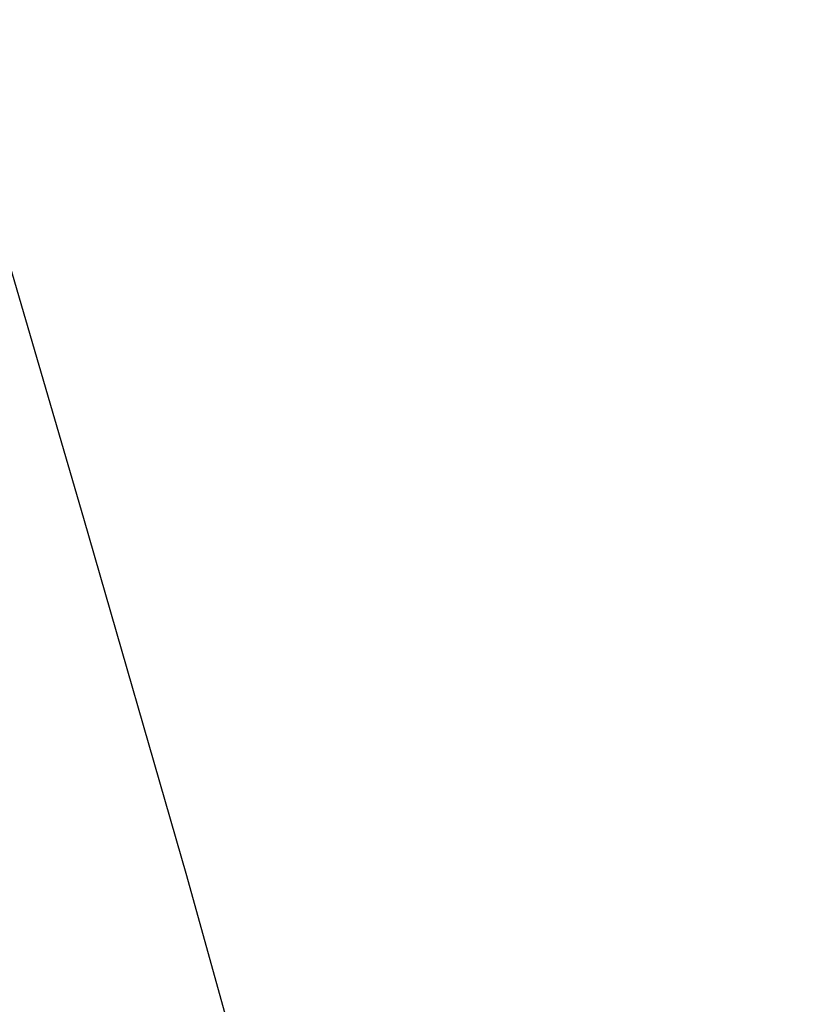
# Model space of a CAD drawing. Extents: x 10527 to 38813, y 13847 to 37526.
# Tile 272 of 656: x 35215.38 to 35219.4, y 36731.85 to 36736.92. Entities that reach past the tile are written whole.
import ezdxf

# ---------------------------------------------------------------- set-up
doc = ezdxf.new("R2010")
doc.units = 0
doc.header["$LTSCALE"] = 0.5
doc.header["$MEASUREMENT"] = 0
doc.layers.add('(032) Горизонтали утолщенные', color=32, linetype='Continuous', lineweight=30)
doc.layers.add('.', color=7, linetype='Continuous', lineweight=15)

# ---------------------------------------------------------------- blocks, each defined once
blk = doc.blocks.new('gergrgrre')
at = {"layer": '(032) Горизонтали утолщенные', "color": 32}
blk.add_polyline3d([(360065.47, 4200832.33, 556), (360065.41, 4200833.68, 556), (360065.28, 4200835.01, 556), (360065.09, 4200836.37, 556), (360064.84, 4200837.78, 556), (360064.52, 4200839.27, 556), (360064.13, 4200840.87, 556), (360063.68, 4200842.59, 556), (360063.18, 4200844.39, 556), (360062.65, 4200846.23, 556), (360062.12, 4200848.04, 556), (360061.61, 4200849.77, 556), (360061.14, 4200851.36, 556), (360060.73, 4200852.76, 556), (360060.4, 4200853.93, 556), (360060.13, 4200854.89, 556), (360059.91, 4200855.66, 556), (360059.7838, 4200856.0946, 556)], dxfattribs=at)

msp = doc.modelspace()

# ---------------------------------------------------------------- hatches: boundary and pattern name
at = {"layer": '.', "ltscale": 0.149071}
h = msp.add_hatch(color=256, dxfattribs=at)
h.dxf.hatch_style = 1
h.set_gradient(color1=(255, 255, 255), tint=1)
h.paths.add_polyline_path([(35043.2971, 36082.0132), (36343.2971, 36082.0132), (36343.2971, 37217.0132), (35043.2971, 37217.0132)])
h.paths.add_polyline_path([(35058.2971, 37202.0132), (36328.2971, 37202.0132), (36328.2971, 36097.0132), (35058.2971, 36097.0132)], flags=16)

# ---------------------------------------------------------------- block references
at = {"linetype": 'Continuous'}
msp.add_blockref('gergrgrre', (-324846.9437, -4164111.8779), dxfattribs=at)

doc.saveas('drawing.dxf')
